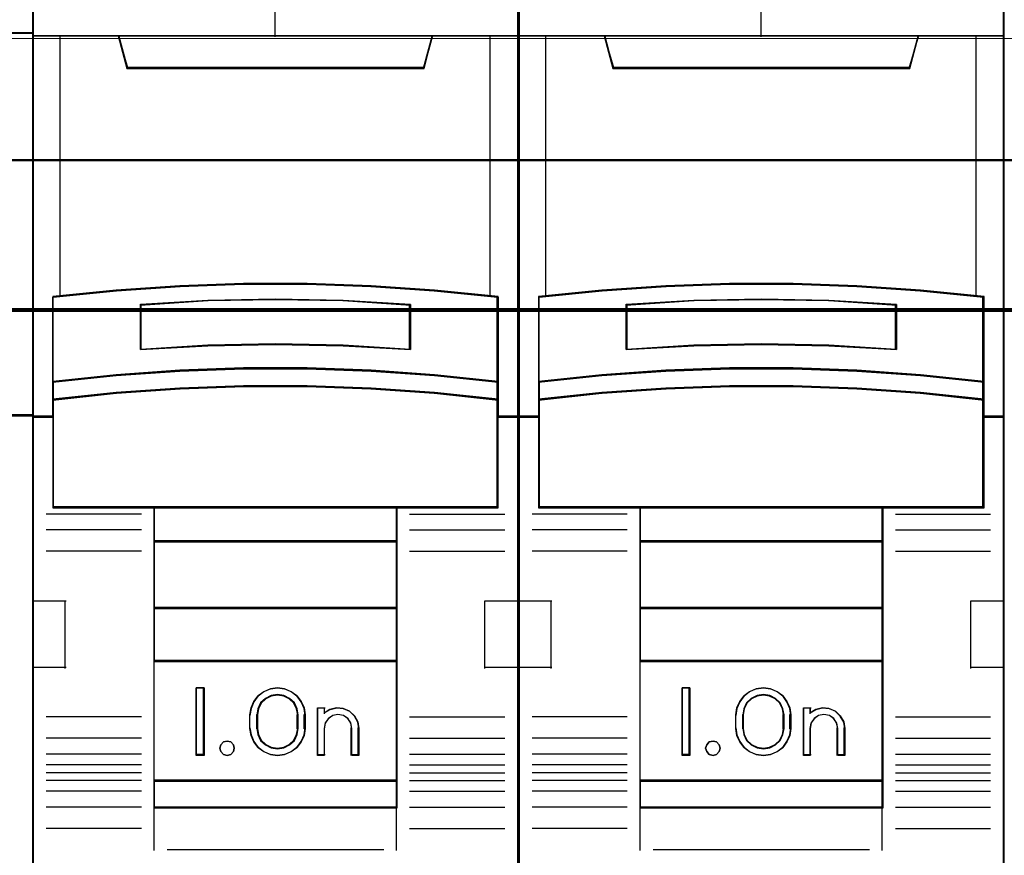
# Model space of a CAD drawing. Header units: millimetres. Extents: x -1290 to 1795, y -4192 to -1311.
# Tile 764 of 1056: x 1484.98 to 1492.27, y -2597.79 to -2591.6. Entities that reach past the tile are written whole.
import ezdxf

# ---------------------------------------------------------------- set-up
doc = ezdxf.new("R2010")
doc.units = ezdxf.units.MM
doc.layers.add('30', color=7, linetype='Continuous')
doc.layers.add('45', color=7, linetype='Continuous')
doc.layers.add('Aparatura', color=7, linetype='Continuous', lineweight=13)

# ---------------------------------------------------------------- blocks, each defined once
blk = doc.blocks.new('*U338')
at = {"layer": '45', "color": 7}
for points in [[(432.463278, -233.600374), (360.44246, -233.600374), (360.44246, -315.623143), (432.463278, -315.623143), (432.463278, -233.600374)], [(431.423105, -252.361875), (431.423105, -266.534438), (432.463278, -266.534438), (432.463278, -252.361875), (431.423105, -252.361875)]]:
    blk.add_lwpolyline(points, close=True, dxfattribs=at)
at = {"layer": '45', "color": 139}
blk.add_lwpolyline([(432.463278, -233.600374), (360.44246, -233.600374), (360.44246, -315.623143), (432.463278, -315.623143), (432.463278, -233.600374)], close=True, dxfattribs=at)
at = {"layer": '45', "color": 59}
for points in [[(432.441795, -233.621918), (360.463944, -233.621918), (360.463944, -315.601598), (432.441795, -315.601598), (432.441795, -233.621918)], [(431.444589, -252.383419), (431.444589, -266.512894), (432.441795, -266.512894), (432.441795, -252.383419), (431.444589, -252.383419)]]:
    blk.add_lwpolyline(points, close=True, dxfattribs=at)
at = {"layer": '45', "color": 139}
for points in [[(360.44246, -252.361875), (432.463278, -252.361875)], [(432.463278, -266.489554), (377.688571, -266.489554)]]:
    blk.add_lwpolyline(points, dxfattribs=at)
at = {"layer": '45', "color": 140}
blk.add_lwpolyline([(431.423105, -252.361875), (431.423105, -266.534438), (432.463278, -266.534438), (432.463278, -252.361875), (431.423105, -252.361875)], close=True, dxfattribs=at)
blk = doc.blocks.new('*U339')
at = {"layer": '45', "color": 7}
for points in [[(450.405822, -233.760161), (432.432843, -233.760161), (432.432843, -315.4849), (450.405822, -315.4849), (450.405822, -233.760161)], [(440.240412, -261.657087), (442.598253, -261.657087), (444.956094, -261.744952), (447.308375, -261.909699), (449.660655, -262.140344), (449.660655, -265.276027), (449.660655, -265.945997), (449.660655, -266.577527), (450.405822, -266.577527), (450.405822, -252.46421), (449.404852, -252.46421), (447.230521, -252.46421), (446.913548, -253.644896), (435.925117, -253.644896), (435.608143, -252.46421), (433.433813, -252.46421), (432.432843, -252.46421), (432.432843, -266.577527), (433.17801, -266.577527), (433.17801, -265.945997), (433.17801, -265.276027), (433.17801, -262.140344), (435.519168, -261.909699), (437.882571, -261.744952), (440.240412, -261.657087)], [(435.917286, -253.679668), (446.919589, -253.679668), (447.236963, -252.46421), (441.412869, -252.46421), (435.599911, -252.46421), (435.917286, -253.679668)], [(444.955753, -264.875361), (447.308402, -265.035902), (449.661051, -265.279483), (449.661051, -262.118474), (447.308402, -261.885965), (444.955753, -261.719888), (442.597543, -261.631313), (440.239332, -261.631313), (437.881121, -261.719888), (435.517349, -261.885965), (433.175824, -262.118474), (433.175824, -265.279483), (435.517349, -265.035902), (437.881121, -264.875361), (440.239332, -264.792322), (442.597543, -264.792322), (444.955753, -264.875361)], [(446.420579, -262.408488), (446.420579, -264.080183), (443.919508, -263.940409), (441.412867, -263.895681), (438.917366, -263.940409), (436.416295, -264.080183), (436.416295, -262.408488), (438.917366, -262.263123), (441.412867, -262.218396), (443.919508, -262.263123), (446.420579, -262.408488)], [(443.919508, -263.940409), (446.420579, -264.080183), (446.420579, -262.408488), (443.919508, -262.263123), (441.412867, -262.218396), (438.917366, -262.263123), (436.416295, -262.408488), (436.416295, -264.080183), (438.917366, -263.940409), (441.412867, -263.895681), (443.919508, -263.940409)], [(447.308402, -265.007853), (444.955753, -264.843723), (442.597543, -264.758828), (440.239332, -264.758828), (437.881121, -264.843723), (435.517349, -265.007853), (433.175824, -265.256878), (433.175824, -265.947356), (435.517349, -265.698331), (437.881121, -265.534201), (440.239332, -265.449306), (442.597543, -265.449306), (444.955753, -265.534201), (447.308402, -265.698331), (449.661051, -265.947356), (449.661051, -265.256878), (447.308402, -265.007853)], [(444.955753, -265.50957), (442.597543, -265.426702), (440.239332, -265.426702), (437.881121, -265.50957), (435.517349, -265.669781), (433.175824, -265.91286), (433.175824, -266.548179), (433.175824, -269.940234), (436.924489, -269.940234), (445.912386, -269.940234), (449.661051, -269.940234), (449.661051, -266.548179), (449.661051, -265.91286), (447.308402, -265.669781), (444.955753, -265.50957)], [(436.915793, -271.193395), (445.921081, -271.193395), (445.921081, -269.902532), (436.915793, -269.902532), (436.915793, -271.193395)], [(445.921081, -271.155692), (436.915793, -271.155692), (436.915793, -273.658423), (445.921081, -273.658423), (445.921081, -271.155692)], [(445.921081, -273.62072), (436.915793, -273.62072), (436.915793, -275.624341), (445.921081, -275.624341), (445.921081, -273.62072)], [(436.915793, -280.055287), (445.921081, -280.055287), (445.921081, -275.586638), (436.915793, -275.586638), (436.915793, -280.055287)], [(438.774141, -276.599221), (438.774141, -279.101951), (438.480529, -279.101951), (438.480529, -276.599221), (438.774141, -276.599221)], [(442.474535, -277.344478), (442.51411, -277.594751), (442.51411, -278.10642), (442.474535, -278.356694), (442.367116, -278.601405), (442.214468, -278.812747), (442.005284, -278.96291), (441.756524, -279.06302), (441.496457, -279.101951), (441.230737, -279.06302), (440.981977, -278.96291), (440.778447, -278.812747), (440.620145, -278.601405), (440.512726, -278.356694), (440.473151, -278.10642), (440.473151, -277.594751), (440.512726, -277.344478), (440.620145, -277.099767), (440.778447, -276.888425), (440.981977, -276.738261), (441.230737, -276.638152), (441.496457, -276.599221), (441.756524, -276.638152), (442.005284, -276.738261), (442.214468, -276.888425), (442.367116, -277.099767), (442.474535, -277.344478)], [(442.259886, -278.108312), (442.259886, -277.59485), (442.220006, -277.371605), (442.117459, -277.159523), (441.94085, -276.992089), (441.730059, -276.886048), (441.496479, -276.84698), (441.257202, -276.886048), (441.046411, -276.992089), (440.869802, -277.159523), (440.767255, -277.371605), (440.727375, -277.59485), (440.727375, -278.108312), (440.767255, -278.331557), (440.869802, -278.543639), (441.046411, -278.711073), (441.257202, -278.817114), (441.496479, -278.850601), (441.730059, -278.817114), (441.94085, -278.711073), (442.117459, -278.543639), (442.220006, -278.331557), (442.259886, -278.108312)], [(443.436935, -277.394878), (443.687313, -277.338909), (443.92631, -277.361296), (444.159617, -277.462042), (444.34171, -277.635547), (444.466899, -277.853829), (444.506732, -278.100095), (444.506732, -279.101951), (444.244973, -279.101951), (444.244973, -278.100095), (444.20514, -277.898605), (444.102713, -277.736293), (443.937691, -277.624353), (443.732836, -277.585175), (443.539362, -277.624353), (443.380031, -277.736293), (443.260532, -277.898605), (443.22639, -278.100095), (443.22639, -279.101951), (442.976012, -279.101951), (442.976012, -277.338909), (443.22639, -277.338909), (443.22639, -277.529205), (443.436935, -277.394878)], [(439.859072, -278.701785), (439.894879, -278.831251), (439.859072, -278.960716), (439.763589, -279.060757), (439.632299, -279.101951), (439.489074, -279.060757), (439.399558, -278.960716), (439.357784, -278.831251), (439.399558, -278.701785), (439.489074, -278.601744), (439.632299, -278.57232), (439.763589, -278.601744), (439.859072, -278.701785)], [(445.921081, -280.017584), (436.915793, -280.017584), (436.915793, -281.040939), (445.921081, -281.040939), (445.921081, -280.017584)]]:
    blk.add_lwpolyline(points, close=True, dxfattribs=at)
at = {"layer": '45', "color": 139}
for points in [[(450.405822, -233.760161), (432.432843, -233.760161), (432.432843, -315.4849), (450.405822, -315.4849), (450.405822, -233.760161)], [(444.94807, -265.526864), (442.594982, -265.444656), (440.241893, -265.444656), (437.888805, -265.526864), (435.530166, -265.685801), (433.193727, -265.926946), (433.193727, -266.557211), (433.193727, -269.922281), (436.93425, -269.922281), (445.902625, -269.922281), (449.643147, -269.922281), (449.643147, -266.557211), (449.643147, -265.926946), (447.295609, -265.685801), (444.94807, -265.526864)], [(439.894879, -278.831251), (439.859072, -278.701785), (439.763589, -278.601744), (439.632299, -278.57232), (439.489074, -278.601744), (439.399558, -278.701785), (439.357784, -278.831251), (439.399558, -278.960716), (439.489074, -279.060757), (439.632299, -279.101951), (439.763589, -279.060757), (439.859072, -278.960716), (439.894879, -278.831251)]]:
    blk.add_lwpolyline(points, close=True, dxfattribs=at)
at = {"layer": '45', "color": 59}
for points in [[(450.386128, -233.778115), (432.450746, -233.778115), (432.450746, -315.466946), (450.386128, -315.466946), (450.386128, -233.778115)], [(440.241983, -261.651652), (442.594892, -261.651652), (444.947801, -261.739293), (447.295161, -261.903621), (449.64252, -262.13368), (449.64252, -265.261384), (449.64252, -265.92965), (449.64252, -266.559573), (450.386128, -266.559573), (450.386128, -252.482164), (449.387252, -252.482164), (447.21747, -252.482164), (446.901159, -253.659846), (435.935715, -253.659846), (435.619404, -252.482164), (433.449623, -252.482164), (432.450746, -252.482164), (432.450746, -266.559573), (433.194354, -266.559573), (433.194354, -265.92965), (433.194354, -265.261384), (433.194354, -262.13368), (435.530615, -261.903621), (437.889074, -261.739293), (440.241983, -261.651652)], [(435.917286, -253.679668), (446.919589, -253.679668), (447.236963, -252.46421), (441.412869, -252.46421), (435.599911, -252.46421), (435.917286, -253.679668)], [(444.955753, -264.875361), (447.308402, -265.035902), (449.661051, -265.279483), (449.661051, -262.118474), (447.308402, -261.885965), (444.955753, -261.719888), (442.597543, -261.631313), (440.239332, -261.631313), (437.881121, -261.719888), (435.517349, -261.885965), (433.175824, -262.118474), (433.175824, -265.279483), (435.517349, -265.035902), (437.881121, -264.875361), (440.239332, -264.792322), (442.597543, -264.792322), (444.955753, -264.875361)], [(446.420579, -262.408488), (446.420579, -264.080183), (443.919508, -263.940409), (441.412867, -263.895681), (438.917366, -263.940409), (436.416295, -264.080183), (436.416295, -262.408488), (438.917366, -262.263123), (441.412867, -262.218396), (443.919508, -262.263123), (446.420579, -262.408488)], [(443.919508, -263.940409), (446.420579, -264.080183), (446.420579, -262.408488), (443.919508, -262.263123), (441.412867, -262.218396), (438.917366, -262.263123), (436.416295, -262.408488), (436.416295, -264.080183), (438.917366, -263.940409), (441.412867, -263.895681), (443.919508, -263.940409)], [(443.910557, -263.925151), (446.402676, -264.062229), (446.402676, -262.422775), (443.910557, -262.280214), (441.412887, -262.236349), (438.926318, -262.280214), (436.434199, -262.422775), (436.434199, -264.062229), (438.926318, -263.925151), (441.412887, -263.881286), (443.910557, -263.925151)], [(447.308402, -265.007853), (444.955753, -264.843723), (442.597543, -264.758828), (440.239332, -264.758828), (437.881121, -264.843723), (435.517349, -265.007853), (433.175824, -265.256878), (433.175824, -265.947356), (435.517349, -265.698331), (437.881121, -265.534201), (440.239332, -265.449306), (442.597543, -265.449306), (444.955753, -265.534201), (447.308402, -265.698331), (449.661051, -265.947356), (449.661051, -265.256878), (447.308402, -265.007853)], [(447.295609, -265.018283), (444.94807, -264.859112), (442.594982, -264.776782), (440.241893, -264.776782), (437.888805, -264.859112), (435.530166, -265.018283), (433.193727, -265.259785), (433.193727, -265.929402), (435.530166, -265.687901), (437.888805, -265.52873), (440.241893, -265.4464), (442.594982, -265.4464), (444.94807, -265.52873), (447.295609, -265.687901), (449.643147, -265.929402), (449.643147, -265.259785), (447.295609, -265.018283)], [(444.955753, -265.50957), (442.597543, -265.426702), (440.239332, -265.426702), (437.881121, -265.50957), (435.517349, -265.669781), (433.175824, -265.91286), (433.175824, -266.548179), (433.175824, -269.940234), (436.924489, -269.940234), (445.912386, -269.940234), (449.661051, -269.940234), (449.661051, -266.548179), (449.661051, -265.91286), (447.308402, -265.669781), (444.955753, -265.50957)], [(436.915793, -271.193395), (445.921081, -271.193395), (445.921081, -269.902532), (436.915793, -269.902532), (436.915793, -271.193395)], [(436.933697, -271.175441), (445.903178, -271.175441), (445.903178, -269.920485), (436.933697, -269.920485), (436.933697, -271.175441)], [(445.921081, -271.155692), (436.915793, -271.155692), (436.915793, -273.658423), (445.921081, -273.658423), (445.921081, -271.155692)], [(445.903178, -271.173646), (436.933697, -271.173646), (436.933697, -273.640469), (445.903178, -273.640469), (445.903178, -271.173646)], [(445.921081, -273.62072), (436.915793, -273.62072), (436.915793, -275.624341), (445.921081, -275.624341), (445.921081, -273.62072)], [(445.903178, -273.638674), (436.933697, -273.638674), (436.933697, -275.606387), (445.903178, -275.606387), (445.903178, -273.638674)], [(436.915793, -280.055287), (445.921081, -280.055287), (445.921081, -275.586638), (436.915793, -275.586638), (436.915793, -280.055287)], [(438.774141, -276.599221), (438.774141, -279.101951), (438.480529, -279.101951), (438.480529, -276.599221), (438.774141, -276.599221)], [(442.474535, -277.344478), (442.51411, -277.594751), (442.51411, -278.10642), (442.474535, -278.356694), (442.367116, -278.601405), (442.214468, -278.812747), (442.005284, -278.96291), (441.756524, -279.06302), (441.496457, -279.101951), (441.230737, -279.06302), (440.981977, -278.96291), (440.778447, -278.812747), (440.620145, -278.601405), (440.512726, -278.356694), (440.473151, -278.10642), (440.473151, -277.594751), (440.512726, -277.344478), (440.620145, -277.099767), (440.778447, -276.888425), (440.981977, -276.738261), (441.230737, -276.638152), (441.496457, -276.599221), (441.756524, -276.638152), (442.005284, -276.738261), (442.214468, -276.888425), (442.367116, -277.099767), (442.474535, -277.344478)], [(442.259886, -278.108312), (442.259886, -277.59485), (442.220006, -277.371605), (442.117459, -277.159523), (441.94085, -276.992089), (441.730059, -276.886048), (441.496479, -276.84698), (441.257202, -276.886048), (441.046411, -276.992089), (440.869802, -277.159523), (440.767255, -277.371605), (440.727375, -277.59485), (440.727375, -278.108312), (440.767255, -278.331557), (440.869802, -278.543639), (441.046411, -278.711073), (441.257202, -278.817114), (441.496479, -278.850601), (441.730059, -278.817114), (441.94085, -278.711073), (442.117459, -278.543639), (442.220006, -278.331557), (442.259886, -278.108312)], [(442.240192, -278.103661), (442.240192, -277.599401), (442.201338, -277.380157), (442.101426, -277.171875), (441.929356, -277.007442), (441.723982, -276.903301), (441.496406, -276.864934), (441.263279, -276.903301), (441.057905, -277.007442), (440.885835, -277.171875), (440.785923, -277.380157), (440.747069, -277.599401), (440.747069, -278.103661), (440.785923, -278.322905), (440.885835, -278.531187), (441.057905, -278.69562), (441.263279, -278.799761), (441.496406, -278.832647), (441.723982, -278.799761), (441.929356, -278.69562), (442.101426, -278.531187), (442.201338, -278.322905), (442.240192, -278.103661)], [(443.436935, -277.394878), (443.687313, -277.338909), (443.92631, -277.361296), (444.159617, -277.462042), (444.34171, -277.635547), (444.466899, -277.853829), (444.506732, -278.100095), (444.506732, -279.101951), (444.244973, -279.101951), (444.244973, -278.100095), (444.20514, -277.898605), (444.102713, -277.736293), (443.937691, -277.624353), (443.732836, -277.585175), (443.539362, -277.624353), (443.380031, -277.736293), (443.260532, -277.898605), (443.22639, -278.100095), (443.22639, -279.101951), (442.976012, -279.101951), (442.976012, -277.338909), (443.22639, -277.338909), (443.22639, -277.529205), (443.436935, -277.394878)], [(439.859072, -278.701785), (439.894879, -278.831251), (439.859072, -278.960716), (439.763589, -279.060757), (439.632299, -279.101951), (439.489074, -279.060757), (439.399558, -278.960716), (439.357784, -278.831251), (439.399558, -278.701785), (439.489074, -278.601744), (439.632299, -278.57232), (439.763589, -278.601744), (439.859072, -278.701785)], [(445.921081, -280.017584), (436.915793, -280.017584), (436.915793, -281.040939), (445.921081, -281.040939), (445.921081, -280.017584)], [(445.903178, -280.035538), (436.933697, -280.035538), (436.933697, -281.022985), (445.903178, -281.022985), (445.903178, -280.035538)]]:
    blk.add_lwpolyline(points, close=True, dxfattribs=at)
at = {"layer": '45', "color": 139}
for points in [[(441.393373, -245.277389), (441.393373, -252.501913)], [(432.432843, -252.46421), (450.405822, -252.46421)], [(435.599911, -252.46421), (435.956184, -253.679668)], [(447.236963, -252.46421), (446.882481, -253.679668)], [(435.916797, -253.641966), (446.920077, -253.641966)], [(449.661051, -262.151967), (447.308402, -261.903473), (444.955753, -261.725978), (442.597543, -261.631313), (440.239332, -261.631313), (437.881121, -261.725978), (435.517349, -261.903473), (433.175824, -262.151967)], [(433.175824, -262.114265), (433.175824, -269.940234)], [(446.420579, -262.442815), (443.919508, -262.2712), (441.412867, -262.218396), (438.917366, -262.2712), (436.416295, -262.442815)], [(436.416295, -264.080183), (436.416295, -262.403317)], [(446.382983, -264.080183), (446.382983, -262.403317)], [(449.623454, -269.940234), (449.623454, -262.114265)], [(446.420579, -264.080183), (443.919508, -263.914248), (441.412867, -263.861149), (438.917366, -263.914248), (436.416295, -264.080183)], [(449.661051, -265.279483), (447.308402, -265.019155), (444.955753, -264.847576), (442.597543, -264.758828), (440.239332, -264.758828), (437.881121, -264.847576), (435.517349, -265.019155), (433.175824, -265.279483)], [(449.661051, -265.947356), (447.308402, -265.687029), (444.955753, -265.51545), (442.597543, -265.426702), (440.239332, -265.426702), (437.881121, -265.51545), (435.517349, -265.687029), (433.175824, -265.947356)], [(433.215211, -266.539824), (432.432843, -266.539824)], [(450.405822, -266.539824), (449.623454, -266.539824)], [(449.661051, -269.902532), (433.175824, -269.902532)], [(436.915793, -269.902532), (436.915793, -281.040939)], [(436.915793, -269.902532), (445.921081, -269.902532)], [(445.883485, -269.902532), (445.883485, -281.040939)], [(436.455682, -270.164654), (432.932341, -270.164654)], [(446.382983, -270.164654), (449.906324, -270.164654)], [(436.455682, -270.749941), (432.932341, -270.749941)], [(446.382983, -270.749941), (449.906324, -270.749941)], [(436.915793, -271.155692), (445.921081, -271.155692)], [(436.455682, -271.534513), (432.932341, -271.534513)], [(446.382983, -271.534513), (449.906324, -271.534513)], [(432.432843, -273.374756), (433.66458, -273.374756)], [(433.625193, -273.374756), (433.625193, -275.877486)], [(436.915793, -273.62072), (445.921081, -273.62072)], [(449.174085, -275.877486), (449.174085, -273.374756)], [(449.174085, -273.374756), (450.405822, -273.374756)], [(432.432843, -275.837988), (433.66458, -275.837988)], [(436.915793, -275.586638), (445.921081, -275.586638)], [(449.174085, -275.837988), (450.405822, -275.837988)], [(438.774141, -276.599221), (438.480529, -276.599221)], [(438.480529, -276.599221), (438.480529, -279.101951)], [(438.736544, -276.599221), (438.736544, -279.101951)], [(442.51411, -277.618985), (442.474535, -277.362619), (442.367116, -277.111951), (442.214468, -276.895465), (442.005284, -276.741646), (441.756524, -276.6391), (441.496457, -276.599221), (441.230737, -276.6391), (440.981977, -276.741646), (440.778447, -276.895465), (440.620145, -277.111951), (440.512726, -277.362619), (440.473151, -277.618985)], [(442.259886, -277.618985), (442.220006, -277.388535), (442.117459, -277.169609), (441.94085, -276.996772), (441.730059, -276.887309), (441.496479, -276.84698), (441.257202, -276.887309), (441.046411, -276.996772), (440.869802, -277.169609), (440.767255, -277.388535), (440.727375, -277.618985)], [(442.976012, -277.338909), (443.258882, -277.338909)], [(442.976012, -277.338909), (442.976012, -279.101951)], [(443.219495, -277.338909), (443.219495, -277.563328)], [(444.506732, -278.121685), (444.466684, -277.868434), (444.340821, -277.643961), (444.157748, -277.465534), (443.923184, -277.361931), (443.6829, -277.338909), (443.431174, -277.396466), (443.219495, -277.534603)], [(436.455682, -277.672845), (432.932341, -277.672845)], [(440.473151, -278.121685), (440.473151, -277.581282)], [(440.727375, -278.121685), (440.727375, -277.581282)], [(442.220499, -278.121685), (442.220499, -277.581282)], [(442.476514, -278.121685), (442.476514, -277.581282)], [(444.250717, -278.121685), (444.21039, -277.910223), (444.106691, -277.739879), (443.939622, -277.6224), (443.732225, -277.581282), (443.536351, -277.6224), (443.375042, -277.739879), (443.254061, -277.910223), (443.219495, -278.121685)], [(446.382983, -277.672845), (449.906324, -277.672845)], [(440.473151, -278.083982), (440.512726, -278.339896), (440.620145, -278.590123), (440.778447, -278.806228), (440.981977, -278.959777), (441.230737, -279.062142), (441.496457, -279.101951), (441.756524, -279.062142), (442.005284, -278.959777), (442.214468, -278.806228), (442.367116, -278.590123), (442.474535, -278.339896), (442.51411, -278.083982)], [(440.727375, -278.083982), (440.767255, -278.314544), (440.869802, -278.533578), (441.046411, -278.7065), (441.257202, -278.816016), (441.496479, -278.850601), (441.730059, -278.816016), (441.94085, -278.7065), (442.117459, -278.533578), (442.220006, -278.314544), (442.259886, -278.083982)], [(443.219495, -278.083982), (443.219495, -279.101951)], [(444.21312, -278.083982), (444.21312, -279.101951)], [(444.467345, -278.083982), (444.467345, -279.101951)], [(436.455682, -278.462803), (432.932341, -278.462803)], [(446.382983, -278.462803), (449.906324, -278.462803)], [(436.455682, -279.04809), (432.932341, -279.04809)], [(438.774141, -279.064248), (438.480529, -279.064248)], [(442.976012, -279.064248), (443.258882, -279.064248)], [(444.21312, -279.064248), (444.506732, -279.064248)], [(446.382983, -279.04809), (449.906324, -279.04809)], [(436.455682, -279.448455), (432.932341, -279.448455)], [(446.382983, -279.448455), (449.906324, -279.448455)], [(436.455682, -279.742894), (432.932341, -279.742894)], [(446.382983, -279.742894), (449.906324, -279.742894)], [(436.455682, -280.028356), (432.932341, -280.028356)], [(436.915793, -280.017584), (445.921081, -280.017584)], [(446.382983, -280.028356), (449.906324, -280.028356)], [(436.455682, -280.428721), (432.932341, -280.428721)], [(446.382983, -280.428721), (449.906324, -280.428721)], [(436.455682, -281.019394), (432.932341, -281.019394)], [(436.915793, -281.003236), (445.921081, -281.003236)], [(436.915793, -281.003236), (436.915793, -282.624445)], [(445.883485, -281.003236), (445.883485, -282.624445)], [(446.382983, -281.019394), (449.906324, -281.019394)], [(436.455682, -281.802171), (432.932341, -281.802171)], [(446.382983, -281.802171), (449.906324, -281.802171)], [(437.409921, -282.586743), (445.426954, -282.586743)]]:
    blk.add_lwpolyline(points, dxfattribs=at)
at = {"layer": '45', "color": 140}
for points in [[(440.240412, -261.657087), (442.598253, -261.657087), (444.956094, -261.744952), (447.308375, -261.909699), (449.660655, -262.140344), (449.660655, -265.276027), (449.660655, -265.945997), (449.660655, -266.577527), (450.405822, -266.577527), (450.405822, -252.46421), (449.404852, -252.46421), (447.230521, -252.46421), (446.913548, -253.644896), (435.925117, -253.644896), (435.608143, -252.46421), (433.433813, -252.46421), (432.432843, -252.46421), (432.432843, -266.577527), (433.17801, -266.577527), (433.17801, -265.945997), (433.17801, -265.276027), (433.17801, -262.140344), (435.519168, -261.909699), (437.882571, -261.744952), (440.240412, -261.657087)], [(435.935954, -253.661715), (446.902711, -253.661715), (447.21906, -252.482164), (441.413782, -252.482164), (435.619605, -252.482164), (435.935954, -253.661715)]]:
    blk.add_lwpolyline(points, close=True, dxfattribs=at)
for points in [[(433.431839, -252.46421), (433.431839, -262.125037)], [(449.367439, -262.125037), (449.367439, -252.46421)]]:
    blk.add_lwpolyline(points, dxfattribs=at)
blk = doc.blocks.new('*U340')
at = {"layer": '45', "color": 7}
for points in [[(468.391333, -233.760161), (450.418354, -233.760161), (450.418354, -315.4849), (468.391333, -315.4849), (468.391333, -233.760161)], [(458.225923, -261.657087), (460.583764, -261.657087), (462.941605, -261.744952), (465.293886, -261.909699), (467.646166, -262.140344), (467.646166, -265.276027), (467.646166, -265.945997), (467.646166, -266.577527), (468.391333, -266.577527), (468.391333, -252.46421), (467.390363, -252.46421), (465.216033, -252.46421), (464.899059, -253.644896), (453.910628, -253.644896), (453.593654, -252.46421), (451.419324, -252.46421), (450.418354, -252.46421), (450.418354, -266.577527), (451.163521, -266.577527), (451.163521, -265.945997), (451.163521, -265.276027), (451.163521, -262.140344), (453.504679, -261.909699), (455.868082, -261.744952), (458.225923, -261.657087)], [(453.904538, -253.679668), (464.905149, -253.679668), (465.222474, -252.46421), (459.399276, -252.46421), (453.587213, -252.46421), (453.904538, -253.679668)], [(462.942543, -264.875361), (465.295448, -265.035902), (467.648352, -265.279483), (467.648352, -262.118474), (465.295448, -261.885965), (462.942543, -261.719888), (460.584077, -261.631313), (458.22561, -261.631313), (455.867144, -261.719888), (453.503114, -261.885965), (451.161335, -262.118474), (451.161335, -265.279483), (453.503114, -265.035902), (455.867144, -264.875361), (458.22561, -264.792322), (460.584077, -264.792322), (462.942543, -264.875361)], [(464.407881, -262.408488), (464.407881, -264.080183), (461.90681, -263.940409), (459.400168, -263.895681), (456.904668, -263.940409), (454.403597, -264.080183), (454.403597, -262.408488), (456.904668, -262.263123), (459.400168, -262.218396), (461.90681, -262.263123), (464.407881, -262.408488)], [(461.90681, -263.940409), (464.407881, -264.080183), (464.407881, -262.408488), (461.90681, -262.263123), (459.400168, -262.218396), (456.904668, -262.263123), (454.403597, -262.408488), (454.403597, -264.080183), (456.904668, -263.940409), (459.400168, -263.895681), (461.90681, -263.940409)], [(465.295448, -265.007853), (462.942543, -264.843723), (460.584077, -264.758828), (458.22561, -264.758828), (455.867144, -264.843723), (453.503114, -265.007853), (451.161335, -265.256878), (451.161335, -265.947356), (453.503114, -265.698331), (455.867144, -265.534201), (458.22561, -265.449306), (460.584077, -265.449306), (462.942543, -265.534201), (465.295448, -265.698331), (467.648352, -265.947356), (467.648352, -265.256878), (465.295448, -265.007853)], [(462.942543, -265.50957), (460.584077, -265.426702), (458.22561, -265.426702), (455.867144, -265.50957), (453.503114, -265.669781), (451.161335, -265.91286), (451.161335, -266.548179), (451.161335, -269.940234), (454.910407, -269.940234), (463.89928, -269.940234), (467.648352, -269.940234), (467.648352, -266.548179), (467.648352, -265.91286), (465.295448, -265.669781), (462.942543, -265.50957)], [(454.901304, -271.193395), (463.908383, -271.193395), (463.908383, -269.902532), (454.901304, -269.902532), (454.901304, -271.193395)], [(463.908383, -271.155692), (454.901304, -271.155692), (454.901304, -273.658423), (463.908383, -273.658423), (463.908383, -271.155692)], [(463.908383, -273.62072), (454.901304, -273.62072), (454.901304, -275.624341), (463.908383, -275.624341), (463.908383, -273.62072)], [(454.901304, -280.055287), (463.908383, -280.055287), (463.908383, -275.586638), (454.901304, -275.586638), (454.901304, -280.055287)], [(456.761442, -276.599221), (456.761442, -279.101951), (456.467831, -279.101951), (456.467831, -276.599221), (456.761442, -276.599221)], [(460.461802, -277.344478), (460.501412, -277.594751), (460.501412, -278.10642), (460.461802, -278.356694), (460.354289, -278.601405), (460.201507, -278.812747), (459.992139, -278.96291), (459.743161, -279.06302), (459.482866, -279.101951), (459.216912, -279.06302), (458.967935, -278.96291), (458.764225, -278.812747), (458.605785, -278.601405), (458.498272, -278.356694), (458.458662, -278.10642), (458.458662, -277.594751), (458.498272, -277.344478), (458.605785, -277.099767), (458.764225, -276.888425), (458.967935, -276.738261), (459.216912, -276.638152), (459.482866, -276.599221), (459.743161, -276.638152), (459.992139, -276.738261), (460.201507, -276.888425), (460.354289, -277.099767), (460.461802, -277.344478)], [(460.245397, -278.108312), (460.245397, -277.59485), (460.205564, -277.371605), (460.103137, -277.159523), (459.926734, -276.992089), (459.716189, -276.886048), (459.482882, -276.84698), (459.243885, -276.886048), (459.03334, -276.992089), (458.856937, -277.159523), (458.75451, -277.371605), (458.714677, -277.59485), (458.714677, -278.108312), (458.75451, -278.331557), (458.856937, -278.543639), (459.03334, -278.711073), (459.243885, -278.817114), (459.482882, -278.850601), (459.716189, -278.817114), (459.926734, -278.711073), (460.103137, -278.543639), (460.205564, -278.331557), (460.245397, -278.108312)], [(461.422446, -277.394878), (461.672824, -277.338909), (461.911821, -277.361296), (462.145128, -277.462042), (462.327221, -277.635547), (462.45241, -277.853829), (462.492243, -278.100095), (462.492243, -279.101951), (462.230484, -279.101951), (462.230484, -278.100095), (462.190651, -277.898605), (462.088224, -277.736293), (461.923202, -277.624353), (461.718347, -277.585175), (461.524873, -277.624353), (461.365542, -277.736293), (461.246043, -277.898605), (461.211901, -278.100095), (461.211901, -279.101951), (460.961523, -279.101951), (460.961523, -277.338909), (461.211901, -277.338909), (461.211901, -277.529205), (461.422446, -277.394878)], [(457.846254, -278.701785), (457.88218, -278.831251), (457.846254, -278.960716), (457.750453, -279.060757), (457.618725, -279.101951), (457.475022, -279.060757), (457.385208, -278.960716), (457.343295, -278.831251), (457.385208, -278.701785), (457.475022, -278.601744), (457.618725, -278.57232), (457.750453, -278.601744), (457.846254, -278.701785)], [(463.908383, -280.017584), (454.901304, -280.017584), (454.901304, -281.040939), (463.908383, -281.040939), (463.908383, -280.017584)]]:
    blk.add_lwpolyline(points, close=True, dxfattribs=at)
at = {"layer": '45', "color": 139}
for points in [[(468.391333, -233.760161), (450.418354, -233.760161), (450.418354, -315.4849), (468.391333, -315.4849), (468.391333, -233.760161)], [(462.934092, -265.526864), (460.58126, -265.444656), (458.228427, -265.444656), (455.875595, -265.526864), (453.517214, -265.685801), (451.181029, -265.926946), (451.181029, -266.557211), (451.181029, -269.922281), (454.921144, -269.922281), (463.888543, -269.922281), (467.628658, -269.922281), (467.628658, -266.557211), (467.628658, -265.926946), (465.281375, -265.685801), (462.934092, -265.526864)], [(457.88218, -278.831251), (457.846254, -278.701785), (457.750453, -278.601744), (457.618725, -278.57232), (457.475022, -278.601744), (457.385208, -278.701785), (457.343295, -278.831251), (457.385208, -278.960716), (457.475022, -279.060757), (457.618725, -279.101951), (457.750453, -279.060757), (457.846254, -278.960716), (457.88218, -278.831251)]]:
    blk.add_lwpolyline(points, close=True, dxfattribs=at)
at = {"layer": '45', "color": 59}
for points in [[(468.37343, -233.778115), (450.436257, -233.778115), (450.436257, -315.466946), (468.37343, -315.466946), (468.37343, -233.778115)], [(458.228272, -261.651652), (460.581415, -261.651652), (462.934559, -261.739293), (465.282153, -261.903621), (467.629748, -262.13368), (467.629748, -265.261384), (467.629748, -265.92965), (467.629748, -266.559573), (468.37343, -266.559573), (468.37343, -252.482164), (467.374454, -252.482164), (465.204455, -252.482164), (464.888113, -253.659846), (453.921574, -253.659846), (453.605232, -252.482164), (451.435233, -252.482164), (450.436257, -252.482164), (450.436257, -266.559573), (451.17994, -266.559573), (451.17994, -265.92965), (451.17994, -265.261384), (451.17994, -262.13368), (453.516434, -261.903621), (455.875128, -261.739293), (458.228272, -261.651652)], [(453.904538, -253.679668), (464.905149, -253.679668), (465.222474, -252.46421), (459.399276, -252.46421), (453.587213, -252.46421), (453.904538, -253.679668)], [(462.942543, -264.875361), (465.295448, -265.035902), (467.648352, -265.279483), (467.648352, -262.118474), (465.295448, -261.885965), (462.942543, -261.719888), (460.584077, -261.631313), (458.22561, -261.631313), (455.867144, -261.719888), (453.503114, -261.885965), (451.161335, -262.118474), (451.161335, -265.279483), (453.503114, -265.035902), (455.867144, -264.875361), (458.22561, -264.792322), (460.584077, -264.792322), (462.942543, -264.875361)], [(464.407881, -262.408488), (464.407881, -264.080183), (461.90681, -263.940409), (459.400168, -263.895681), (456.904668, -263.940409), (454.403597, -264.080183), (454.403597, -262.408488), (456.904668, -262.263123), (459.400168, -262.218396), (461.90681, -262.263123), (464.407881, -262.408488)], [(461.90681, -263.940409), (464.407881, -264.080183), (464.407881, -262.408488), (461.90681, -262.263123), (459.400168, -262.218396), (456.904668, -262.263123), (454.403597, -262.408488), (454.403597, -264.080183), (456.904668, -263.940409), (459.400168, -263.895681), (461.90681, -263.940409)], [(461.896515, -263.925151), (464.388187, -264.062229), (464.388187, -262.422775), (461.896515, -262.280214), (459.399294, -262.236349), (456.913172, -262.280214), (454.4215, -262.422775), (454.4215, -264.062229), (456.913172, -263.925151), (459.399294, -263.881286), (461.896515, -263.925151)], [(465.295448, -265.007853), (462.942543, -264.843723), (460.584077, -264.758828), (458.22561, -264.758828), (455.867144, -264.843723), (453.503114, -265.007853), (451.161335, -265.256878), (451.161335, -265.947356), (453.503114, -265.698331), (455.867144, -265.534201), (458.22561, -265.449306), (460.584077, -265.449306), (462.942543, -265.534201), (465.295448, -265.698331), (467.648352, -265.947356), (467.648352, -265.256878), (465.295448, -265.007853)], [(465.281375, -265.018283), (462.934092, -264.859112), (460.58126, -264.776782), (458.228427, -264.776782), (455.875595, -264.859112), (453.517214, -265.018283), (451.181029, -265.259785), (451.181029, -265.929402), (453.517214, -265.687901), (455.875595, -265.52873), (458.228427, -265.4464), (460.58126, -265.4464), (462.934092, -265.52873), (465.281375, -265.687901), (467.628658, -265.929402), (467.628658, -265.259785), (465.281375, -265.018283)], [(462.942543, -265.50957), (460.584077, -265.426702), (458.22561, -265.426702), (455.867144, -265.50957), (453.503114, -265.669781), (451.161335, -265.91286), (451.161335, -266.548179), (451.161335, -269.940234), (454.910407, -269.940234), (463.89928, -269.940234), (467.648352, -269.940234), (467.648352, -266.548179), (467.648352, -265.91286), (465.295448, -265.669781), (462.942543, -265.50957)], [(454.901304, -271.193395), (463.908383, -271.193395), (463.908383, -269.902532), (454.901304, -269.902532), (454.901304, -271.193395)], [(454.920998, -271.175441), (463.888689, -271.175441), (463.888689, -269.920485), (454.920998, -269.920485), (454.920998, -271.175441)], [(463.908383, -271.155692), (454.901304, -271.155692), (454.901304, -273.658423), (463.908383, -273.658423), (463.908383, -271.155692)], [(463.888689, -271.173646), (454.920998, -271.173646), (454.920998, -273.640469), (463.888689, -273.640469), (463.888689, -271.173646)], [(463.908383, -273.62072), (454.901304, -273.62072), (454.901304, -275.624341), (463.908383, -275.624341), (463.908383, -273.62072)], [(463.888689, -273.638674), (454.920998, -273.638674), (454.920998, -275.606387), (463.888689, -275.606387), (463.888689, -273.638674)], [(454.901304, -280.055287), (463.908383, -280.055287), (463.908383, -275.586638), (454.901304, -275.586638), (454.901304, -280.055287)], [(456.761442, -276.599221), (456.761442, -279.101951), (456.467831, -279.101951), (456.467831, -276.599221), (456.761442, -276.599221)], [(460.461802, -277.344478), (460.501412, -277.594751), (460.501412, -278.10642), (460.461802, -278.356694), (460.354289, -278.601405), (460.201507, -278.812747), (459.992139, -278.96291), (459.743161, -279.06302), (459.482866, -279.101951), (459.216912, -279.06302), (458.967935, -278.96291), (458.764225, -278.812747), (458.605785, -278.601405), (458.498272, -278.356694), (458.458662, -278.10642), (458.458662, -277.594751), (458.498272, -277.344478), (458.605785, -277.099767), (458.764225, -276.888425), (458.967935, -276.738261), (459.216912, -276.638152), (459.482866, -276.599221), (459.743161, -276.638152), (459.992139, -276.738261), (460.201507, -276.888425), (460.354289, -277.099767), (460.461802, -277.344478)], [(460.245397, -278.108312), (460.245397, -277.59485), (460.205564, -277.371605), (460.103137, -277.159523), (459.926734, -276.992089), (459.716189, -276.886048), (459.482882, -276.84698), (459.243885, -276.886048), (459.03334, -276.992089), (458.856937, -277.159523), (458.75451, -277.371605), (458.714677, -277.59485), (458.714677, -278.108312), (458.75451, -278.331557), (458.856937, -278.543639), (459.03334, -278.711073), (459.243885, -278.817114), (459.482882, -278.850601), (459.716189, -278.817114), (459.926734, -278.711073), (460.103137, -278.543639), (460.205564, -278.331557), (460.245397, -278.108312)], [(460.227494, -278.103661), (460.227494, -277.599401), (460.188592, -277.380157), (460.088561, -277.171875), (459.916285, -277.007442), (459.710665, -276.903301), (459.482815, -276.864934), (459.249409, -276.903301), (459.043789, -277.007442), (458.871512, -277.171875), (458.771481, -277.380157), (458.73258, -277.599401), (458.73258, -278.103661), (458.771481, -278.322905), (458.871512, -278.531187), (459.043789, -278.69562), (459.249409, -278.799761), (459.482815, -278.832647), (459.710665, -278.799761), (459.916285, -278.69562), (460.088561, -278.531187), (460.188592, -278.322905), (460.227494, -278.103661)], [(461.422446, -277.394878), (461.672824, -277.338909), (461.911821, -277.361296), (462.145128, -277.462042), (462.327221, -277.635547), (462.45241, -277.853829), (462.492243, -278.100095), (462.492243, -279.101951), (462.230484, -279.101951), (462.230484, -278.100095), (462.190651, -277.898605), (462.088224, -277.736293), (461.923202, -277.624353), (461.718347, -277.585175), (461.524873, -277.624353), (461.365542, -277.736293), (461.246043, -277.898605), (461.211901, -278.100095), (461.211901, -279.101951), (460.961523, -279.101951), (460.961523, -277.338909), (461.211901, -277.338909), (461.211901, -277.529205), (461.422446, -277.394878)], [(457.846254, -278.701785), (457.88218, -278.831251), (457.846254, -278.960716), (457.750453, -279.060757), (457.618725, -279.101951), (457.475022, -279.060757), (457.385208, -278.960716), (457.343295, -278.831251), (457.385208, -278.701785), (457.475022, -278.601744), (457.618725, -278.57232), (457.750453, -278.601744), (457.846254, -278.701785)], [(463.908383, -280.017584), (454.901304, -280.017584), (454.901304, -281.040939), (463.908383, -281.040939), (463.908383, -280.017584)], [(463.888689, -280.035538), (454.920998, -280.035538), (454.920998, -281.022985), (463.888689, -281.022985), (463.888689, -280.035538)]]:
    blk.add_lwpolyline(points, close=True, dxfattribs=at)
at = {"layer": '45', "color": 139}
for points in [[(459.380674, -245.277389), (459.380674, -252.501913)], [(450.418354, -252.46421), (468.391333, -252.46421)], [(453.587213, -252.46421), (453.941695, -253.679668)], [(465.222474, -252.46421), (464.867992, -253.679668)], [(453.904099, -253.641966), (464.907379, -253.641966)], [(467.648352, -262.151967), (465.295448, -261.903473), (462.942543, -261.725978), (460.584077, -261.631313), (458.22561, -261.631313), (455.867144, -261.725978), (453.503114, -261.903473), (451.161335, -262.151967)], [(451.161335, -262.114265), (451.161335, -269.940234)], [(464.407881, -262.442815), (461.90681, -262.2712), (459.400168, -262.218396), (456.904668, -262.2712), (454.403597, -262.442815)], [(454.403597, -264.080183), (454.403597, -262.403317)], [(464.368494, -264.080183), (464.368494, -262.403317)], [(467.608965, -269.940234), (467.608965, -262.114265)], [(464.407881, -264.080183), (461.90681, -263.914248), (459.400168, -263.861149), (456.904668, -263.914248), (454.403597, -264.080183)], [(467.648352, -265.279483), (465.295448, -265.019155), (462.942543, -264.847576), (460.584077, -264.758828), (458.22561, -264.758828), (455.867144, -264.847576), (453.503114, -265.019155), (451.161335, -265.279483)], [(467.648352, -265.947356), (465.295448, -265.687029), (462.942543, -265.51545), (460.584077, -265.426702), (458.22561, -265.426702), (455.867144, -265.51545), (453.503114, -265.687029), (451.161335, -265.947356)], [(451.200722, -266.539824), (450.418354, -266.539824)], [(468.391333, -266.539824), (467.608965, -266.539824)], [(467.648352, -269.902532), (451.161335, -269.902532)], [(454.901304, -269.902532), (454.901304, -281.040939)], [(454.901304, -269.902532), (463.908383, -269.902532)], [(463.868996, -269.902532), (463.868996, -281.040939)], [(454.441193, -270.164654), (450.917852, -270.164654)], [(464.368494, -270.164654), (467.891835, -270.164654)], [(454.441193, -270.749941), (450.917852, -270.749941)], [(464.368494, -270.749941), (467.891835, -270.749941)], [(454.901304, -271.155692), (463.908383, -271.155692)], [(454.441193, -271.534513), (450.917852, -271.534513)], [(464.368494, -271.534513), (467.891835, -271.534513)], [(450.418354, -273.374756), (451.650091, -273.374756)], [(451.612495, -273.374756), (451.612495, -275.877486)], [(454.901304, -273.62072), (463.908383, -273.62072)], [(467.159596, -275.877486), (467.159596, -273.374756)], [(467.159596, -273.374756), (468.391333, -273.374756)], [(450.418354, -275.837988), (451.650091, -275.837988)], [(454.901304, -275.586638), (463.908383, -275.586638)], [(467.159596, -275.837988), (468.391333, -275.837988)], [(456.761442, -276.599221), (456.467831, -276.599221)], [(456.467831, -276.599221), (456.467831, -279.101951)], [(456.722056, -276.599221), (456.722056, -279.101951)], [(460.501412, -277.618985), (460.461802, -277.362619), (460.354289, -277.111951), (460.201507, -276.895465), (459.992139, -276.741646), (459.743161, -276.6391), (459.482866, -276.599221), (459.216912, -276.6391), (458.967935, -276.741646), (458.764225, -276.895465), (458.605785, -277.111951), (458.498272, -277.362619), (458.458662, -277.618985)], [(460.245397, -277.618985), (460.205564, -277.388535), (460.103137, -277.169609), (459.926734, -276.996772), (459.716189, -276.887309), (459.482882, -276.84698), (459.243885, -276.887309), (459.03334, -276.996772), (458.856937, -277.169609), (458.75451, -277.388535), (458.714677, -277.618985)], [(460.961523, -277.338909), (461.244393, -277.338909)], [(460.961523, -277.338909), (460.961523, -279.101951)], [(461.205006, -277.338909), (461.205006, -277.563328)], [(462.492243, -278.121685), (462.452195, -277.868434), (462.326332, -277.643961), (462.143259, -277.465534), (461.908695, -277.361931), (461.668411, -277.338909), (461.416685, -277.396466), (461.205006, -277.534603)], [(454.441193, -277.672845), (450.917852, -277.672845)], [(458.458662, -278.121685), (458.458662, -277.581282)], [(458.714677, -278.121685), (458.714677, -277.581282)], [(460.2078, -278.121685), (460.2078, -277.581282)], [(460.462025, -278.121685), (460.462025, -277.581282)], [(462.238018, -278.121685), (462.197621, -277.910223), (462.093743, -277.739879), (461.926383, -277.6224), (461.718626, -277.581282), (461.522412, -277.6224), (461.360823, -277.739879), (461.239632, -277.910223), (461.205006, -278.121685)], [(464.368494, -277.672845), (467.891835, -277.672845)], [(458.458662, -278.083982), (458.498272, -278.339896), (458.605785, -278.590123), (458.764225, -278.806228), (458.967935, -278.959777), (459.216912, -279.062142), (459.482866, -279.101951), (459.743161, -279.062142), (459.992139, -278.959777), (460.201507, -278.806228), (460.354289, -278.590123), (460.461802, -278.339896), (460.501412, -278.083982)], [(458.714677, -278.083982), (458.75451, -278.314544), (458.856937, -278.533578), (459.03334, -278.7065), (459.243885, -278.816016), (459.482882, -278.850601), (459.716189, -278.816016), (459.926734, -278.7065), (460.103137, -278.533578), (460.205564, -278.314544), (460.245397, -278.083982)], [(461.205006, -278.083982), (461.205006, -279.101951)], [(462.198631, -278.083982), (462.198631, -279.101951)], [(462.454646, -278.083982), (462.454646, -279.101951)], [(454.441193, -278.462803), (450.917852, -278.462803)], [(464.368494, -278.462803), (467.891835, -278.462803)], [(454.441193, -279.04809), (450.917852, -279.04809)], [(456.761442, -279.064248), (456.467831, -279.064248)], [(460.961523, -279.064248), (461.244393, -279.064248)], [(462.198631, -279.064248), (462.492243, -279.064248)], [(464.368494, -279.04809), (467.891835, -279.04809)], [(454.441193, -279.448455), (450.917852, -279.448455)], [(464.368494, -279.448455), (467.891835, -279.448455)], [(454.441193, -279.742894), (450.917852, -279.742894)], [(464.368494, -279.742894), (467.891835, -279.742894)], [(454.441193, -280.028356), (450.917852, -280.028356)], [(454.901304, -280.017584), (463.908383, -280.017584)], [(464.368494, -280.028356), (467.891835, -280.028356)], [(454.441193, -280.428721), (450.917852, -280.428721)], [(464.368494, -280.428721), (467.891835, -280.428721)], [(454.441193, -281.019394), (450.917852, -281.019394)], [(454.901304, -281.003236), (463.908383, -281.003236)], [(454.901304, -281.003236), (454.901304, -282.624445)], [(463.868996, -281.003236), (463.868996, -282.624445)], [(464.368494, -281.019394), (467.891835, -281.019394)], [(454.441193, -281.802171), (450.917852, -281.802171)], [(464.368494, -281.802171), (467.891835, -281.802171)], [(455.395432, -282.586743), (463.414255, -282.586743)]]:
    blk.add_lwpolyline(points, dxfattribs=at)
at = {"layer": '45', "color": 140}
for points in [[(458.225923, -261.657087), (460.583764, -261.657087), (462.941605, -261.744952), (465.293886, -261.909699), (467.646166, -262.140344), (467.646166, -265.276027), (467.646166, -265.945997), (467.646166, -266.577527), (468.391333, -266.577527), (468.391333, -252.46421), (467.390363, -252.46421), (465.216033, -252.46421), (464.899059, -253.644896), (453.910628, -253.644896), (453.593654, -252.46421), (451.419324, -252.46421), (450.418354, -252.46421), (450.418354, -266.577527), (451.163521, -266.577527), (451.163521, -265.945997), (451.163521, -265.276027), (451.163521, -262.140344), (453.504679, -261.909699), (455.868082, -261.744952), (458.225923, -261.657087)], [(453.921465, -253.661715), (464.888222, -253.661715), (465.204571, -252.482164), (459.399294, -252.482164), (453.605116, -252.482164), (453.921465, -253.661715)]]:
    blk.add_lwpolyline(points, close=True, dxfattribs=at)
for points in [[(451.41735, -252.46421), (451.41735, -262.125037)], [(467.35474, -262.125037), (467.35474, -252.46421)]]:
    blk.add_lwpolyline(points, dxfattribs=at)
blk = doc.blocks.new('*U343')
at = {"layer": '30', "color": 7}
for points in [[(117.158256, -406.976392), (548.842747, -406.976392), (117.158256, -406.976392)], [(548.842747, -406.976392), (117.158256, -406.976392), (117.158256, -409.541093), (117.158256, -411.018584), (117.158256, -412.579707), (548.842747, -412.579707), (548.842747, -411.018584), (548.842747, -409.541093), (548.842747, -406.976392)], [(117.158256, -412.491734), (548.842747, -412.491734), (117.158256, -412.491734)], [(548.842747, -412.491734), (117.158256, -412.491734), (117.158256, -414.006535), (117.158256, -435.076037), (117.158256, -436.590837), (548.842747, -436.590837), (548.842747, -435.076037), (548.842747, -414.006535), (548.842747, -412.491734)]]:
    blk.add_lwpolyline(points, close=True, dxfattribs=at)
at = {"layer": '30', "color": 59}
blk.add_lwpolyline([(548.79978, -407.01948), (117.201224, -407.01948), (117.201224, -409.544737), (117.201224, -410.999505), (117.201224, -412.536618), (548.79978, -412.536618), (548.79978, -410.999505), (548.79978, -409.544737), (548.79978, -407.01948)], close=True, dxfattribs=at)

msp = doc.modelspace()

# ---------------------------------------------------------------- linework, layer by layer
at = {"layer": 'Aparatura', "color": 7, "lineweight": 13}
msp.add_lwpolyline([(1437.7952, -2600.7451), (1437.7952, -2591.7395), (1524.1608, -2591.7395), (1524.1608, -2600.7451)], dxfattribs=at)
msp.add_lwpolyline([(1437.7952, -2591.7395), (1524.1608, -2591.7395), (1524.1608, -2600.7451), (1437.7952, -2600.7451), (1437.7952, -2591.7395)], close=True, dxfattribs=at)

# ---------------------------------------------------------------- block references
at = {"layer": 'Aparatura', "color": 7, "lineweight": 13, "xscale": 0.2, "yscale": 0.2, "zscale": 0.2}
for name, p in [('*U338', (1398.5901, -2541.227)), ('*U339', (1398.5901, -2541.227)), ('*U340', (1398.5901, -2541.227)), ('*U343', (1414.278, -2511.2423))]:
    msp.add_blockref(name, p, dxfattribs=at)

doc.saveas('drawing.dxf')
